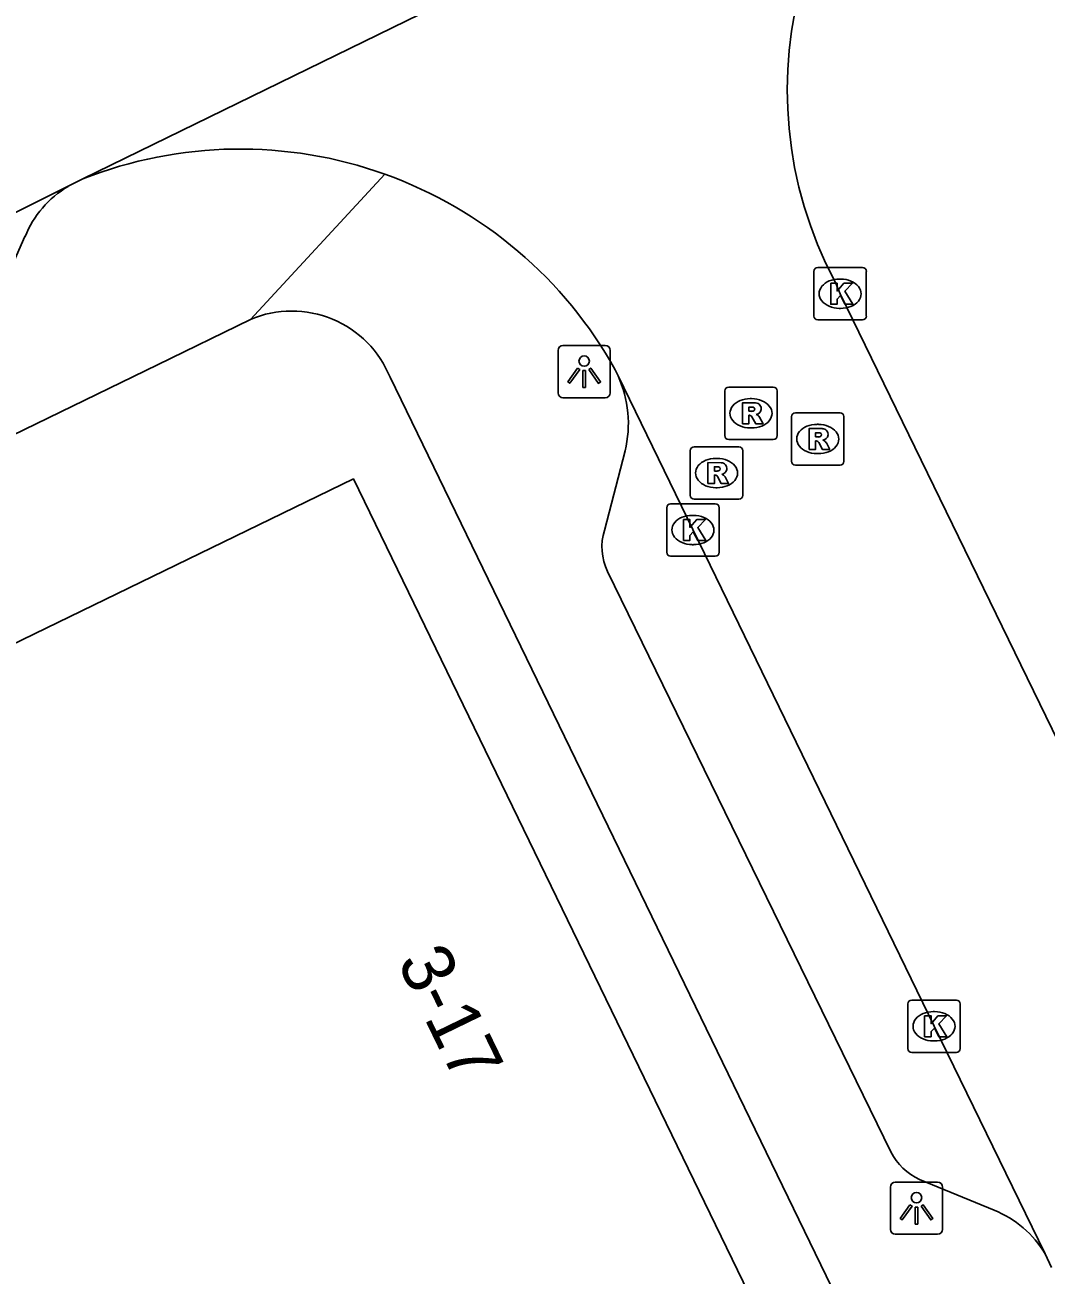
# Model space of a CAD drawing. Extents: x 160457 to 162082, y 388340 to 389736.
# Drawn here: x 160702.27 to 160721.76, y 389010.7 to 389034.56 of the extents above; entities that cross this region are included whole.
import ezdxf

# ---------------------------------------------------------------- set-up
doc = ezdxf.new("R2010")
doc.units = 0
for name, color, linetype in [('IMGEO_Kolk', 7, 'Continuous'), ('IMGEO_Lichtpunt', 7, 'Continuous'), ('IMGEO_Pand', 7, 'Continuous'), ('IMGEO_Pand_nummerreeks', 7, 'Continuous'), ('IMGEO_Pand_overbouw', 7, 'Continuous'), ('IMGEO_Rijbaan_lokaal_gesloten', 7, 'Continuous'), ('IMGEO_Rioolput', 7, 'Continuous'), ('IMGEO_Voetpad_open', 7, 'Continuous')]:
    doc.layers.add(name, color=color, linetype=linetype)

msp = doc.modelspace()

# ---------------------------------------------------------------- linework, layer by layer
at = {"layer": 'IMGEO_Kolk'}
for p, q in [((160717.329, 389029.003), (160717.329, 389029.855)), ((160717.404, 389029.929), (160718.256, 389029.929)), ((160717.817, 389029.709), (160717.842, 389029.709)), ((160718.33, 389029.855), (160718.33, 389029.003)), ((160717.84, 389029.149), (160717.815, 389029.149)), ((160718.256, 389028.929), (160717.404, 389028.929)), ((160714.595, 389025.419), (160715.447, 389025.419)), ((160714.52, 389024.493), (160714.52, 389025.345)), ((160715.008, 389025.199), (160715.033, 389025.199)), ((160715.521, 389025.345), (160715.521, 389024.493)), ((160715.031, 389024.639), (160715.006, 389024.639)), ((160715.447, 389024.419), (160714.595, 389024.419)), ((160719.121, 389015.022), (160719.121, 389015.874)), ((160719.196, 389015.948), (160720.048, 389015.948)), ((160720.122, 389015.874), (160720.122, 389015.022)), ((160719.609, 389015.728), (160719.634, 389015.728)), ((160719.632, 389015.168), (160719.607, 389015.168)), ((160720.048, 389014.948), (160719.196, 389014.948))]:
    msp.add_line(p, q, dxfattribs=at)
for points in [[(160717.329, 389029.003), (160717.329, 389029.855)], [(160717.404, 389029.929), (160718.256, 389029.929)], [(160718.33, 389029.855), (160718.33, 389029.003)], [(160717.65, 389029.629), (160717.773, 389029.629), (160717.773, 389029.478), (160717.903, 389029.629), (160718.067, 389029.629), (160717.921, 389029.478), (160718.074, 389029.229), (160717.922, 389029.229), (160717.837, 389029.393), (160717.773, 389029.326), (160717.773, 389029.229), (160717.65, 389029.229), (160717.65, 389029.629)], [(160718.256, 389028.929), (160717.404, 389028.929)], [(160714.595, 389025.419), (160715.447, 389025.419)], [(160714.52, 389024.493), (160714.52, 389025.345)], [(160715.521, 389025.345), (160715.521, 389024.493)], [(160714.841, 389025.119), (160714.964, 389025.119), (160714.964, 389024.968), (160715.094, 389025.119), (160715.258, 389025.119), (160715.112, 389024.968), (160715.265, 389024.719), (160715.113, 389024.719), (160715.028, 389024.883), (160714.964, 389024.816), (160714.964, 389024.719), (160714.841, 389024.719), (160714.841, 389025.119)], [(160715.447, 389024.419), (160714.595, 389024.419)], [(160719.121, 389015.022), (160719.121, 389015.874)], [(160719.196, 389015.948), (160720.048, 389015.948)], [(160720.122, 389015.874), (160720.122, 389015.022)], [(160719.442, 389015.648), (160719.565, 389015.648), (160719.565, 389015.497), (160719.695, 389015.648), (160719.859, 389015.648), (160719.713, 389015.497), (160719.866, 389015.248), (160719.714, 389015.248), (160719.629, 389015.412), (160719.565, 389015.345), (160719.565, 389015.248), (160719.442, 389015.248), (160719.442, 389015.648)], [(160720.048, 389014.948), (160719.196, 389014.948)]]:
    msp.add_lwpolyline(points, dxfattribs=at)
for centre, start, end in [((160717.406, 389029.853), 91.552, 178.448), ((160717.406, 389029.853), 91.552, 178.448), ((160718.254, 389029.853), 1.552, 88.448), ((160718.254, 389029.853), 1.552, 88.448), ((160717.406, 389029.005), 181.552, 268.448), ((160717.406, 389029.005), 181.552, 268.448), ((160718.254, 389029.005), 271.552, 358.448), ((160718.254, 389029.005), 271.552, 358.448), ((160714.597, 389025.343), 91.552, 178.448), ((160714.597, 389025.343), 91.552, 178.448), ((160715.445, 389025.343), 1.552, 88.448), ((160715.445, 389025.343), 1.552, 88.448), ((160714.597, 389024.495), 181.552, 268.448), ((160714.597, 389024.495), 181.552, 268.448), ((160715.445, 389024.495), 271.552, 358.448), ((160715.445, 389024.495), 271.552, 358.448), ((160719.198, 389015.872), 91.552, 178.448), ((160719.198, 389015.872), 91.552, 178.448), ((160720.046, 389015.872), 1.552, 88.448), ((160720.046, 389015.872), 1.552, 88.448), ((160719.198, 389015.024), 181.552, 268.448), ((160719.198, 389015.024), 181.552, 268.448), ((160720.046, 389015.024), 271.552, 358.448), ((160720.046, 389015.024), 271.552, 358.448)]:
    msp.add_arc(centre, 0.0765, start, end, dxfattribs=at)
for centre, major_axis, ratio, start_param, end_param in [((160717.816, 389029.429), (-0.387, 0.002), 0.722429, 4.712389, 7.853982), ((160717.841, 389029.429), (-0.39, 0.002), 0.717154, 1.570796, 4.712389), ((160715.007, 389024.919), (-0.387, 0.002), 0.722429, 4.712389, 7.853982), ((160715.032, 389024.919), (-0.39, 0.002), 0.717154, 1.570796, 4.712389), ((160719.608, 389015.448), (-0.387, 0.002), 0.722429, 4.712389, 7.853982), ((160719.633, 389015.448), (-0.39, 0.002), 0.717154, 1.570796, 4.712389)]:
    msp.add_ellipse(centre, major_axis=major_axis, ratio=ratio, start_param=start_param, end_param=end_param, dxfattribs=at)
at = {"layer": 'IMGEO_Lichtpunt'}
for p, q in [((160712.446, 389028.345), (160712.446, 389027.538)), ((160712.446, 389028.345), (160712.446, 389027.538)), ((160713.348, 389028.44), (160712.54, 389028.44)), ((160713.348, 389028.44), (160712.54, 389028.44)), ((160713.442, 389027.538), (160713.442, 389028.345)), ((160713.442, 389027.538), (160713.442, 389028.345)), ((160712.54, 389027.444), (160713.348, 389027.444)), ((160712.54, 389027.444), (160713.348, 389027.444)), ((160718.789, 389012.379), (160718.789, 389011.572)), ((160718.789, 389012.379), (160718.789, 389011.572)), ((160719.691, 389012.474), (160718.883, 389012.474)), ((160719.691, 389012.474), (160718.883, 389012.474)), ((160719.785, 389011.572), (160719.785, 389012.379)), ((160719.785, 389011.572), (160719.785, 389012.379)), ((160718.883, 389011.478), (160719.691, 389011.478)), ((160718.883, 389011.478), (160719.691, 389011.478))]:
    msp.add_line(p, q, dxfattribs=at)
for points in [[(160712.82, 389028.009), (160712.859, 389027.981), (160712.671, 389027.719), (160712.633, 389027.746), (160712.82, 389028.009)], [(160712.922, 389027.961), (160712.969, 389027.961), (160712.969, 389027.639), (160712.922, 389027.639), (160712.922, 389027.961)], [(160713.032, 389027.981), (160713.07, 389028.008), (160713.257, 389027.746), (160713.218, 389027.718), (160713.032, 389027.981)], [(160719.163, 389012.043), (160719.202, 389012.015), (160719.014, 389011.753), (160718.976, 389011.78), (160719.163, 389012.043)], [(160719.265, 389011.995), (160719.312, 389011.995), (160719.312, 389011.673), (160719.265, 389011.673), (160719.265, 389011.995)], [(160719.375, 389012.015), (160719.413, 389012.042), (160719.6, 389011.78), (160719.561, 389011.752), (160719.375, 389012.015)]]:
    msp.add_lwpolyline(points, dxfattribs=at)
for centre in [(160712.945, 389028.143), (160719.288, 389012.177)]:
    msp.add_circle(centre, 0.0994, dxfattribs=at)
for centre, start, end in [((160712.54, 389028.345), 90, 180), ((160712.54, 389028.345), 90, 180), ((160713.348, 389028.345), 0, 90), ((160713.348, 389028.345), 0, 90), ((160712.54, 389027.538), 180, 270), ((160712.54, 389027.538), 180, 270), ((160713.348, 389027.538), 270, 0), ((160713.348, 389027.538), 270, 360), ((160718.883, 389012.379), 90, 180), ((160718.883, 389012.379), 90, 180), ((160719.691, 389012.379), 0, 90), ((160719.691, 389012.379), 0, 90), ((160718.883, 389011.572), 180, 270), ((160718.883, 389011.572), 180, 270), ((160719.691, 389011.572), 270, 0), ((160719.691, 389011.572), 270, 360)]:
    msp.add_arc(centre, 0.0946, start, end, dxfattribs=at)
at = {"layer": 'IMGEO_Pand'}
msp.add_lwpolyline([(160681.311, 389009.806), (160681.445, 389009.872), (160680.32, 389012.188), (160708.539, 389025.895), (160717.865, 389006.688), (160712.515, 389004.079), (160712.208, 389003.41)], dxfattribs=at)
at = {"layer": 'IMGEO_Pand_overbouw'}
msp.add_lwpolyline([(160684.429, 389003.39), (160685.392, 389001.409), (160686.098, 389000), (160689.872, 388992.464), (160690.248, 388992.282), (160694.941, 388990.006), (160696.232, 388992.673), (160704.929, 388988.463), (160710.543, 389000), (160710.81, 389000.549), (160710.52, 389000.682), (160710.382, 389000.382), (160709.341, 389002.516), (160712.043, 389003.818), (160711.916, 389003.546), (160712.208, 389003.41), (160712.515, 389004.079), (160717.865, 389006.688), (160708.539, 389025.895), (160680.32, 389012.188), (160681.445, 389009.872), (160681.311, 389009.806)], close=True, dxfattribs=at)
at = {"layer": 'IMGEO_Rijbaan_lokaal_gesloten'}
for points in [[(160720.813, 389040.138), (160703.377, 389031.619)], [(160703.377, 389031.619), (160703.094, 389031.478)], [(160677.049, 389018.758), (160685.186, 389022.728), (160701.02, 389030.443), (160703.094, 389031.478)], [(160723.86, 389017.028), (160723.764, 389017.233), (160721.878, 389021.115), (160717.829, 389029.428), (160717.733, 389029.653)], [(160713.592, 389027.862), (160713.538, 389027.974)], [(160713.592, 389027.862), (160719.623, 389015.448), (160721.742, 389011.102)], [(160721.867, 389010.846), (160721.742, 389011.102)]]:
    msp.add_lwpolyline(points, dxfattribs=at)
for centre, radius, start, end in [((160724.652, 389033.315), 7.829, 119.3678, 207.8916), ((160706.379, 389024.011), 8.179, 70.2532, 111.5353), ((160706.374, 389023.997), 8.194, 29.0339, 70.2484)]:
    msp.add_arc(centre, radius, start, end, dxfattribs=at)
at = {"layer": 'IMGEO_Rioolput'}
for p, q in [((160715.628, 389026.72), (160715.628, 389027.572)), ((160715.703, 389027.646), (160716.555, 389027.646)), ((160716.629, 389027.572), (160716.629, 389026.72)), ((160716.116, 389027.426), (160716.141, 389027.426)), ((160716.902, 389026.23), (160716.902, 389027.082)), ((160716.977, 389027.156), (160717.829, 389027.156)), ((160717.903, 389027.082), (160717.903, 389026.23)), ((160716.139, 389026.866), (160716.114, 389026.866)), ((160717.39, 389026.936), (160717.415, 389026.936)), ((160716.555, 389026.646), (160715.703, 389026.646)), ((160714.97, 389025.58), (160714.97, 389026.432)), ((160715.045, 389026.506), (160715.897, 389026.506)), ((160715.971, 389026.432), (160715.971, 389025.58)), ((160717.413, 389026.376), (160717.388, 389026.376)), ((160715.458, 389026.286), (160715.483, 389026.286)), ((160717.829, 389026.156), (160716.977, 389026.156)), ((160715.481, 389025.726), (160715.456, 389025.726)), ((160715.897, 389025.506), (160715.045, 389025.506))]:
    msp.add_line(p, q, dxfattribs=at)
for points in [[(160715.628, 389026.72), (160715.628, 389027.572)], [(160715.703, 389027.646), (160716.555, 389027.646)], [(160716.629, 389027.572), (160716.629, 389026.72)], [(160716.217, 389027.344), (160715.965, 389027.346), (160715.965, 389026.946)], [(160715.965, 389026.946), (160716.089, 389026.946), (160716.089, 389027.108), (160716.1, 389027.108)], [(160716.143, 389027.265), (160716.089, 389027.265), (160716.089, 389027.184)], [(160716.089, 389027.184), (160716.141, 389027.184)], [(160716.902, 389026.23), (160716.902, 389027.082)], [(160716.977, 389027.156), (160717.829, 389027.156)], [(160717.903, 389027.082), (160717.903, 389026.23)], [(160716.147, 389027.079), (160716.218, 389026.946), (160716.358, 389026.946), (160716.293, 389027.072)], [(160717.491, 389026.854), (160717.239, 389026.856), (160717.239, 389026.456)], [(160716.555, 389026.646), (160715.703, 389026.646)], [(160717.239, 389026.456), (160717.363, 389026.456), (160717.363, 389026.618), (160717.374, 389026.618)], [(160717.417, 389026.775), (160717.363, 389026.775), (160717.363, 389026.694)], [(160717.363, 389026.694), (160717.415, 389026.694)], [(160714.97, 389025.58), (160714.97, 389026.432)], [(160715.045, 389026.506), (160715.897, 389026.506)], [(160715.971, 389026.432), (160715.971, 389025.58)], [(160717.421, 389026.589), (160717.492, 389026.456), (160717.632, 389026.456), (160717.567, 389026.582)], [(160715.559, 389026.204), (160715.307, 389026.206), (160715.307, 389025.806)], [(160717.829, 389026.156), (160716.977, 389026.156)], [(160715.307, 389025.806), (160715.431, 389025.806), (160715.431, 389025.968), (160715.442, 389025.968)], [(160715.485, 389026.125), (160715.431, 389026.125), (160715.431, 389026.044)], [(160715.431, 389026.044), (160715.483, 389026.044)], [(160715.489, 389025.939), (160715.56, 389025.806), (160715.7, 389025.806), (160715.635, 389025.932)], [(160715.897, 389025.506), (160715.045, 389025.506)]]:
    msp.add_lwpolyline(points, dxfattribs=at)
for centre, radius, start, end in [((160715.705, 389027.57), 0.0765, 91.552, 178.448), ((160715.705, 389027.57), 0.0765, 91.552, 178.448), ((160716.553, 389027.57), 0.0765, 1.552, 88.448), ((160716.553, 389027.57), 0.0765, 1.552, 88.448), ((160716.216, 389027.234), 0.109, 350.3612, 89.416), ((160716.099, 389027.055), 0.0533, 26.0293, 88.6989), ((160716.125, 389027.373), 0.19, 274.7715, 282.9687), ((160716.149, 389027.169), 0.0964, 77.0061, 93.1865), ((160716.163, 389027.226), 0.0378, 276.6634, 79.6772), ((160716.214, 389027.234), 0.112, 277.5842, 350.9817), ((160716.198, 389027.019), 0.108, 29.5134, 73.7905), ((160716.979, 389027.08), 0.0765, 91.552, 178.448), ((160716.979, 389027.08), 0.0765, 91.552, 178.448), ((160717.827, 389027.08), 0.0765, 1.552, 88.448), ((160717.827, 389027.08), 0.0765, 1.552, 88.448), ((160717.49, 389026.744), 0.109, 350.3612, 89.416), ((160715.705, 389026.722), 0.0765, 181.552, 268.448), ((160715.705, 389026.722), 0.0765, 181.552, 268.448), ((160716.553, 389026.722), 0.0765, 271.552, 358.448), ((160716.553, 389026.722), 0.0765, 271.552, 358.448), ((160717.373, 389026.565), 0.0533, 26.0293, 88.6989), ((160717.399, 389026.883), 0.19, 274.7715, 282.9687), ((160717.423, 389026.679), 0.0964, 77.0061, 93.1865), ((160717.437, 389026.736), 0.0378, 276.6634, 79.6772), ((160717.488, 389026.744), 0.112, 277.5842, 350.9817), ((160717.472, 389026.529), 0.108, 29.5134, 73.7905), ((160715.047, 389026.43), 0.0765, 91.552, 178.448), ((160715.047, 389026.43), 0.0765, 91.552, 178.448), ((160715.895, 389026.43), 0.0765, 1.552, 88.448), ((160715.895, 389026.43), 0.0765, 1.552, 88.448), ((160715.558, 389026.094), 0.109, 350.3612, 89.416), ((160716.979, 389026.232), 0.0765, 181.552, 268.448), ((160716.979, 389026.232), 0.0765, 181.552, 268.448), ((160717.827, 389026.232), 0.0765, 271.552, 358.448), ((160717.827, 389026.232), 0.0765, 271.552, 358.448), ((160715.441, 389025.915), 0.0533, 26.0293, 88.6989), ((160715.467, 389026.233), 0.19, 274.7715, 282.9687), ((160715.491, 389026.029), 0.0964, 77.0061, 93.1865), ((160715.505, 389026.086), 0.0378, 276.6634, 79.6772), ((160715.556, 389026.094), 0.112, 277.5842, 350.9817), ((160715.54, 389025.879), 0.108, 29.5134, 73.7905), ((160715.047, 389025.582), 0.0765, 181.552, 268.448), ((160715.047, 389025.582), 0.0765, 181.552, 268.448), ((160715.895, 389025.582), 0.0765, 271.552, 358.448), ((160715.895, 389025.582), 0.0765, 271.552, 358.448)]:
    msp.add_arc(centre, radius, start, end, dxfattribs=at)
for centre, major_axis, ratio, start_param, end_param in [((160716.115, 389027.146), (-0.387, 0.002), 0.722429, 4.712389, 7.853982), ((160716.14, 389027.146), (-0.39, 0.002), 0.717154, 1.570796, 4.712389), ((160717.389, 389026.656), (-0.387, 0.002), 0.722429, 4.712389, 7.853982), ((160717.414, 389026.656), (-0.39, 0.002), 0.717154, 1.570796, 4.712389), ((160715.457, 389026.006), (-0.387, 0.002), 0.722429, 4.712389, 7.853982), ((160715.482, 389026.006), (-0.39, 0.002), 0.717154, 1.570796, 4.712389)]:
    msp.add_ellipse(centre, major_axis=major_axis, ratio=ratio, start_param=start_param, end_param=end_param, dxfattribs=at)
at = {"layer": 'IMGEO_Voetpad_open'}
for points in [[(160709.143, 389031.709), (160706.578, 389028.939)], [(160702.272, 389030.518), (160701.616, 389029.041)], [(160651.38, 389002.026), (160674.691, 389013.432), (160704.8, 389028.074), (160706.578, 389028.939)], [(160709.241, 389027.834), (160717.878, 389010.043)], [(160713.333, 389024.912), (160713.726, 389026.431)], [(160718.8, 389013.049), (160713.388, 389024.13)], [(160720.769, 389011.936), (160719.346, 389012.523)]]:
    msp.add_lwpolyline(points, dxfattribs=at)
for centre, radius, start, end in [((160704.129, 389029.76), 2.005, 121.0589, 157.7975), ((160707.365, 389027.075), 2.023, 22.0217, 112.9068), ((160711.586, 389026.952), 2.202, 346.3043, 24.3949), ((160714.364, 389024.592), 1.08, 162.7341, 205.3122), ((160719.817, 389013.558), 1.137, 206.5888, 245.5488), ((160720.055, 389010.119), 1.952, 30.2398, 68.5576)]:
    msp.add_arc(centre, radius, start, end, dxfattribs=at)

# ---------------------------------------------------------------- texts
at = {"layer": 'IMGEO_Pand_nummerreeks'}
msp.add_text('3-17', height=1, rotation=295.8975, dxfattribs=at).set_placement((160709.365, 389016.682))

doc.saveas('drawing.dxf')
